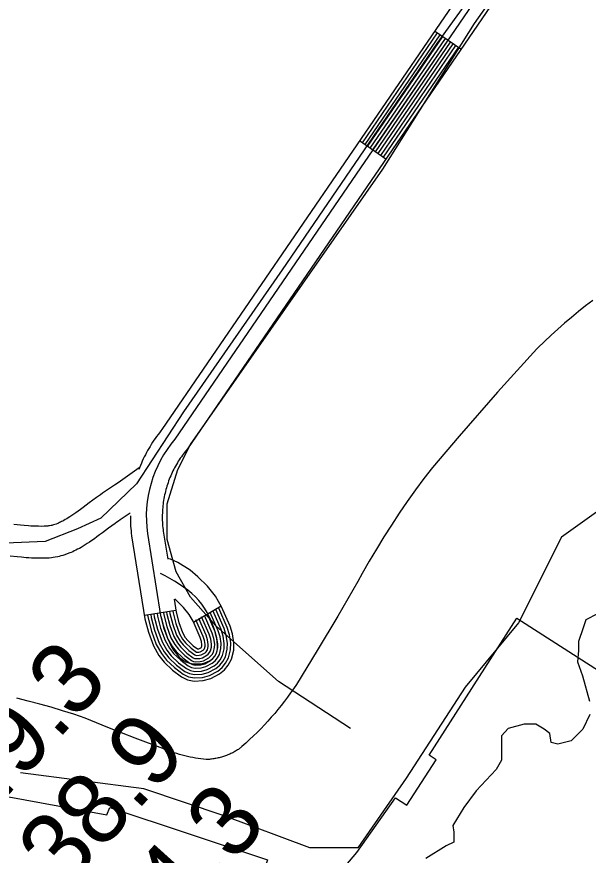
# Model space of a CAD drawing. Extents: x 3180038 to 3217926, y 922069 to 947485.
# Drawn here: x 3196358 to 3196895, y 936482 to 937270 of the extents above; entities that cross this region are included whole.
import ezdxf

# ---------------------------------------------------------------- set-up
doc = ezdxf.new("R2010")
doc.units = 0
for name, color, linetype in [('V-LEVE-TOET', 7, 'Continuous'), ('V-RIVR-EDGE', 7, 'Continuous'), ('V-RIVR-RANG', 7, 'Continuous'), ('V-ROAD-CNTR', 7, 'Continuous'), ('V-RRAP-FSHR', 7, 'Continuous'), ('V-RRAP-RVMT', 7, 'Continuous'), ('V-TOPO-SHOR', 7, 'Continuous')]:
    doc.layers.add(name, color=color, linetype=linetype)

msp = doc.modelspace()

# ---------------------------------------------------------------- linework, layer by layer
at = {"layer": 'V-LEVE-TOET'}
for points in [[(3196899.71, 937003.01), (3196892.92, 936997.85), (3196886.23, 936992.56), (3196879.63, 936987.17), (3196873.13, 936981.65), (3196866.73, 936976.03), (3196860.42, 936970.29), (3196854.21, 936964.45), (3196848.11, 936958.49), (3196847.05, 936957.43), (3196847.05, 936957.43), (3196810.13, 936916.8), (3196773.93, 936875.53), (3196749.01, 936846.25), (3196749.01, 936846.25), (3196740.9, 936835.69), (3196732.97, 936824.99), (3196725.23, 936814.15), (3196717.69, 936803.18), (3196710.33, 936792.07), (3196703.17, 936780.84), (3196696.21, 936769.49), (3196689.45, 936758.01), (3196682.88, 936746.43), (3196678.74, 936738.86), (3196678.74, 936738.86), (3196659.89, 936706.45), (3196640.63, 936674.28), (3196620.97, 936642.36), (3196620.97, 936642.36), (3196618.27, 936638.31), (3196615.49, 936634.32), (3196612.65, 936630.37), (3196609.74, 936626.47), (3196606.76, 936622.63), (3196603.72, 936618.83), (3196600.6, 936615.09), (3196597.43, 936611.41), (3196594.19, 936607.78), (3196590.88, 936604.21), (3196587.52, 936600.7), (3196584.09, 936597.24), (3196580.61, 936593.85), (3196577.06, 936590.52), (3196573.46, 936587.24), (3196569.8, 936584.04), (3196566.58, 936581.31), (3196566.58, 936581.31)], [(3196566.58, 936581.31), (3196565.7, 936580.74), (3196564.81, 936580.2), (3196563.91, 936579.67), (3196563.01, 936579.16), (3196562.09, 936578.66), (3196561.17, 936578.18), (3196560.23, 936577.72), (3196559.29, 936577.27), (3196558.34, 936576.84), (3196557.39, 936576.42), (3196556.42, 936576.02), (3196555.45, 936575.64), (3196554.47, 936575.28), (3196553.49, 936574.93), (3196552.5, 936574.6), (3196551.51, 936574.28), (3196550.51, 936573.99), (3196549.5, 936573.71), (3196548.49, 936573.45), (3196547.48, 936573.21), (3196546.46, 936572.98), (3196545.44, 936572.77), (3196544.42, 936572.58), (3196543.39, 936572.41), (3196542.35, 936572.26), (3196541.32, 936572.12), (3196540.29, 936572.01), (3196539.25, 936571.9), (3196538.21, 936571.82), (3196537.17, 936571.76), (3196536.16, 936571.72), (3196536.16, 936571.72), (3196533.63, 936572.01), (3196531.09, 936572.34), (3196528.57, 936572.72), (3196526.05, 936573.14), (3196523.54, 936573.61), (3196521.04, 936574.12), (3196518.54, 936574.67), (3196516.06, 936575.27), (3196513.59, 936575.91), (3196511.13, 936576.59), (3196508.68, 936577.32), (3196506.24, 936578.08), (3196503.82, 936578.89), (3196501.42, 936579.75), (3196499.03, 936580.64), (3196496.65, 936581.58), (3196495.57, 936582.02), (3196495.57, 936582.02), (3196469.58, 936591.75), (3196443.77, 936601.92), (3196422.53, 936610.68), (3196422.53, 936610.68), (3196411.94, 936614.25), (3196401.28, 936617.62), (3196390.56, 936620.82), (3196379.79, 936623.83), (3196368.97, 936626.65), (3196358.1, 936629.28)]]:
    msp.add_lwpolyline(points, dxfattribs=at)
at = {"layer": 'V-RIVR-EDGE'}
for points in [[(3196903.97, 936708.51), (3196893.07, 936702.83), (3196890.46, 936695.58), (3196886.28, 936682.62), (3196886.26, 936674.32), (3196885.19, 936663.44), (3196889.83, 936650.46), (3196896.51, 936626.59)], [(3196897, 936614.14), (3196890.22, 936600.15), (3196879.3, 936589.29), (3196866.85, 936586.21), (3196860.63, 936587.78), (3196859.09, 936596.08), (3196853.92, 936600.24), (3196846.15, 936604.93), (3196835.26, 936604.96), (3196820.21, 936600.84), (3196813.97, 936594.12), (3196813.94, 936582.19), (3196813.91, 936571.3), (3196808.7, 936562.49), (3196789.98, 936542.31), (3196778.54, 936526.78), (3196768.12, 936509.69), (3196769.14, 936503.47), (3196769.12, 936494.13), (3196761.85, 936490.52), (3196742.63, 936478.64)]]:
    msp.add_lwpolyline(points, dxfattribs=at)
at = {"layer": 'V-ROAD-CNTR'}
for p, q in [((3196775.61, 937239.06), (3196750.86, 937256)), ((3196705.01, 937135.91), (3196680.26, 937152.85)), ((3196524.38, 936700.86), (3196550.19, 936716.16)), ((3196507.82, 936711.66), (3196478.2, 936706.91))]:
    msp.add_line(p, q, dxfattribs=at)
for points in [[(3197155.55, 937795.06), (3197106.51, 937749.08), (3196506.64, 936872.63)], [(3196880.73, 937445.75), (3196494.67, 936881.69), (3196493.74, 936880.58), (3196492.33, 936878.8), (3196491, 936877.07), (3196489.65, 936875.28), (3196488.32, 936873.42), (3196487.08, 936871.62), (3196485.83, 936869.76), (3196484.6, 936867.84), (3196483.44, 936865.94), (3196482.29, 936864.01), (3196481.21, 936862.1), (3196480.13, 936860.15), (3196479.06, 936858.11), (3196478.06, 936856.1), (3196477.12, 936854.13), (3196476.18, 936852.1), (3196475.28, 936850.03), (3196474.41, 936847.96), (3196473.58, 936845.86), (3196472.97, 936844.26)], [(3196907.39, 937431.59), (3196518.62, 936863.57), (3196517, 936861.63), (3196515.96, 936860.32), (3196514.89, 936858.93), (3196513.85, 936857.55), (3196512.88, 936856.19), (3196511.88, 936854.74), (3196510.92, 936853.31), (3196510.02, 936851.9), (3196509.12, 936850.44), (3196508.25, 936848.96), (3196507.38, 936847.44), (3196506.55, 936845.93), (3196505.78, 936844.45), (3196505.02, 936842.93), (3196504.26, 936841.35), (3196503.54, 936839.79), (3196502.85, 936838.22), (3196502.2, 936836.66), (3196501.57, 936835.06), (3196500.95, 936833.44), (3196500.37, 936831.82), (3196499.84, 936830.23), (3196499.31, 936828.57), (3196498.82, 936826.94), (3196498.36, 936825.29), (3196497.92, 936823.61), (3196497.51, 936821.94), (3196497.14, 936820.29), (3196496.8, 936818.63), (3196496.48, 936816.9), (3196496.19, 936815.21), (3196495.93, 936813.54), (3196495.71, 936811.86), (3196495.5, 936810.1), (3196495.33, 936808.41), (3196495.2, 936806.74), (3196495.09, 936804.99), (3196495, 936803.25), (3196494.95, 936801.59), (3196494.94, 936799.86), (3196494.94, 936798.15), (3196494.99, 936796.42), (3196495.05, 936794.69), (3196495.16, 936793.01), (3196495.29, 936791.29), (3196495.45, 936789.57), (3196495.63, 936787.87), (3196495.83, 936786.36), (3196500.06, 936759.98)], [(3196753.33, 937254.31), (3196682.73, 937151.16)], [(3196755.81, 937252.62), (3196685.21, 937149.46)], [(3196758.28, 937250.92), (3196687.68, 937147.77)], [(3196760.76, 937249.23), (3196690.16, 937146.07)], [(3196763.24, 937247.53), (3196692.64, 937144.38)], [(3196765.71, 937245.84), (3196695.11, 937142.69)], [(3196768.19, 937244.14), (3196697.59, 937140.99)], [(3196770.66, 937242.45), (3196700.06, 937139.3)], [(3196773.14, 937240.75), (3196702.54, 937137.6)], [(3196473.2, 936845.85), (3196455.54, 936833.21), (3196453.55, 936831.82), (3196449.96, 936829.35), (3196444.43, 936825.65), (3196438.74, 936821.89), (3196436.77, 936820.57), (3196434.85, 936819.24), (3196433, 936817.92), (3196429.55, 936815.4), (3196426.36, 936813.02), (3196420.55, 936808.62), (3196418.07, 936806.76), (3196415.77, 936805.06), (3196413.65, 936803.53), (3196411.68, 936802.14), (3196409.86, 936800.9), (3196408.17, 936799.78), (3196406.61, 936798.79), (3196405.16, 936797.9), (3196403.81, 936797.11), (3196402.56, 936796.41), (3196401.4, 936795.79), (3196400.32, 936795.23), (3196399.32, 936794.75), (3196398.39, 936794.31), (3196397.53, 936793.93), (3196396.79, 936793.62), (3196395.23, 936793.01), (3196393.95, 936792.56), (3196392.84, 936792.21), (3196391.89, 936791.94), (3196391.05, 936791.73), (3196390.4, 936791.58), (3196389.04, 936791.31), (3196388.11, 936791.16), (3196387.49, 936791.08), (3196386.39, 936790.97), (3196385.25, 936790.91), (3196383.97, 936790.86), (3196381.15, 936790.82), (3196378.52, 936790.84), (3196376.02, 936790.9), (3196373.66, 936791), (3196371.41, 936791.13), (3196369.32, 936791.27), (3196365.26, 936791.6), (3196361.7, 936791.94), (3196355.29, 936792.63)], [(3196464.78, 936803.17), (3196461.04, 936800.67), (3196455.38, 936796.93), (3196453.69, 936795.8), (3196452.09, 936794.68), (3196450.53, 936793.58), (3196447.38, 936791.28), (3196444.4, 936789.05), (3196438.6, 936784.66), (3196435.98, 936782.69), (3196433.48, 936780.84), (3196431.08, 936779.11), (3196428.78, 936777.49), (3196426.59, 936775.99), (3196424.49, 936774.61), (3196422.49, 936773.33), (3196420.57, 936772.16), (3196418.74, 936771.09), (3196417, 936770.11), (3196415.33, 936769.22), (3196413.74, 936768.4), (3196412.23, 936767.67), (3196410.8, 936767), (3196409.43, 936766.39), (3196408.07, 936765.82), (3196405.66, 936764.88), (3196403.44, 936764.1), (3196401.45, 936763.47), (3196399.68, 936762.97), (3196398.12, 936762.57), (3196396.66, 936762.23), (3196394.29, 936761.77), (3196392.4, 936761.47), (3196390.89, 936761.27), (3196388.77, 936761.06), (3196386.67, 936760.94), (3196384.72, 936760.87), (3196381.27, 936760.82), (3196378.02, 936760.84), (3196374.99, 936760.92), (3196372.17, 936761.04), (3196369.56, 936761.19), (3196367.09, 936761.35), (3196362.61, 936761.72), (3196358.68, 936762.09), (3196352, 936762.81)], [(3196464.95, 936800.6), (3196464.94, 936799.93), (3196464.95, 936797.68), (3196465.01, 936795.47), (3196465.09, 936793.25), (3196465.22, 936790.97), (3196465.39, 936788.76), (3196465.6, 936786.56), (3196465.84, 936784.31), (3196466.14, 936782.04), (3196478.65, 936704.06), (3196481.88, 936691.45), (3196486.6, 936678.58), (3196491.65, 936669.58), (3196496.75, 936663.2), (3196504.48, 936655.79), (3196513.03, 936649.36), (3196518.65, 936646.71), (3196524.85, 936645.46), (3196533.36, 936645.84), (3196540.45, 936647.76), (3196548.79, 936652.19), (3196553.32, 936656.1), (3196556.91, 936660.5), (3196559.9, 936666.07), (3196562.07, 936674.5), (3196562.24, 936681.45), (3196560.93, 936689.73), (3196558.61, 936696.92), (3196550.72, 936715.26), (3196544.86, 936725.15), (3196537.3, 936734.57), (3196528.42, 936743.47), (3196521.09, 936749.72), (3196509.7, 936756.99), (3196502.52, 936759.91), (3196499.75, 936760.55)], [(3196480.98, 936784.2), (3196493.35, 936707.12)], [(3196506.07, 936722.4), (3196506.09, 936722.32)], [(3196506.09, 936722.32), (3196508.04, 936710.17), (3196510.55, 936700.35), (3196513.92, 936691.15), (3196516.59, 936686.39), (3196518.93, 936683.47), (3196523.93, 936678.68), (3196528.01, 936675.61), (3196528.72, 936675.65), (3196529.36, 936675.82), (3196531.76, 936677.1), (3196531.76, 936677.1), (3196531.79, 936677.14), (3196532.18, 936678.65), (3196532.2, 936679.47), (3196531.69, 936682.73), (3196530.51, 936686.35), (3196523.94, 936701.64), (3196520.15, 936708.03), (3196514.92, 936714.54), (3196508.04, 936721.45), (3196506.69, 936722.6)], [(3196481.16, 936707.39), (3196481.59, 936704.68), (3196484.75, 936692.34), (3196489.33, 936679.84), (3196494.14, 936671.27), (3196498.97, 936665.23), (3196506.42, 936658.08), (3196514.59, 936651.95), (3196519.6, 936649.58), (3196525.08, 936648.48), (3196532.89, 936648.82), (3196539.34, 936650.57), (3196547.08, 936654.69), (3196551.16, 936658.2), (3196554.4, 936662.17), (3196557.09, 936667.17), (3196559.08, 936674.91), (3196559.24, 936681.25), (3196558.01, 936689.03), (3196555.8, 936695.86), (3196548.04, 936713.9), (3196547.61, 936714.63)], [(3196484.12, 936707.86), (3196484.53, 936705.29), (3196487.62, 936693.23), (3196492.07, 936681.1), (3196496.64, 936672.95), (3196501.19, 936667.26), (3196508.37, 936660.37), (3196516.15, 936654.53), (3196520.55, 936652.45), (3196525.31, 936651.49), (3196532.43, 936651.81), (3196538.23, 936653.38), (3196545.38, 936657.18), (3196549, 936660.3), (3196551.9, 936663.85), (3196554.27, 936668.27), (3196556.09, 936675.33), (3196556.23, 936681.05), (3196555.08, 936688.33), (3196552.99, 936694.8), (3196545.36, 936712.54), (3196545.03, 936713.1)], [(3196487.08, 936708.34), (3196487.47, 936705.9), (3196490.49, 936694.12), (3196494.8, 936682.36), (3196499.14, 936674.63), (3196503.41, 936669.29), (3196510.32, 936662.66), (3196517.71, 936657.11), (3196521.5, 936655.32), (3196525.54, 936654.5), (3196531.97, 936654.79), (3196537.12, 936656.19), (3196543.67, 936659.67), (3196546.85, 936662.4), (3196549.39, 936665.52), (3196551.46, 936669.37), (3196553.1, 936675.75), (3196553.22, 936680.85), (3196552.15, 936687.63), (3196550.17, 936693.75), (3196542.68, 936711.17), (3196542.45, 936711.57)], [(3196490.04, 936708.81), (3196490.41, 936706.51), (3196493.36, 936695.01), (3196497.54, 936683.61), (3196501.63, 936676.31), (3196505.63, 936671.31), (3196512.26, 936664.95), (3196519.27, 936659.69), (3196522.45, 936658.18), (3196525.78, 936657.52), (3196531.5, 936657.77), (3196536.01, 936658.99), (3196541.97, 936662.16), (3196544.69, 936664.5), (3196546.89, 936667.2), (3196548.64, 936670.46), (3196550.11, 936676.16), (3196550.22, 936680.66), (3196549.23, 936686.93), (3196547.36, 936692.69), (3196540, 936709.81), (3196539.87, 936710.04)], [(3196493.01, 936709.29), (3196493.35, 936707.12), (3196496.23, 936695.9), (3196500.27, 936684.87), (3196504.13, 936677.99), (3196507.85, 936673.34), (3196514.21, 936667.24), (3196520.82, 936662.27), (3196523.4, 936661.05), (3196526.01, 936660.53), (3196531.04, 936660.75), (3196534.9, 936661.8), (3196540.27, 936664.65), (3196542.53, 936666.6), (3196544.38, 936668.87), (3196545.83, 936671.56), (3196547.12, 936676.58), (3196547.21, 936680.46), (3196546.3, 936686.23), (3196544.55, 936691.63), (3196537.32, 936708.45), (3196537.29, 936708.51)], [(3196495.97, 936709.76), (3196496.29, 936707.73), (3196499.1, 936696.79), (3196503, 936686.13), (3196506.62, 936679.68), (3196510.07, 936675.37), (3196516.16, 936669.53), (3196522.38, 936664.85), (3196524.35, 936663.92), (3196526.24, 936663.54), (3196530.57, 936663.73), (3196533.79, 936664.61), (3196538.56, 936667.14), (3196540.37, 936668.7), (3196541.87, 936670.54), (3196543.01, 936672.66), (3196544.13, 936676.99), (3196544.21, 936680.26), (3196543.37, 936685.53), (3196541.74, 936690.58), (3196534.64, 936707.08), (3196534.71, 936706.97)], [(3196498.93, 936710.24), (3196499.23, 936708.34), (3196501.96, 936697.68), (3196505.74, 936687.39), (3196509.12, 936681.36), (3196512.29, 936677.4), (3196518.1, 936671.82), (3196523.94, 936667.43), (3196525.3, 936666.79), (3196526.47, 936666.56), (3196530.11, 936666.72), (3196532.68, 936667.41), (3196536.86, 936669.64), (3196538.22, 936670.81), (3196539.37, 936672.22), (3196540.2, 936673.76), (3196541.14, 936677.41), (3196541.2, 936680.06), (3196540.45, 936684.83), (3196538.93, 936689.52), (3196531.96, 936705.72), (3196532.13, 936705.44)], [(3196501.89, 936710.71), (3196502.17, 936708.95), (3196504.83, 936698.57), (3196508.47, 936688.65), (3196511.62, 936683.04), (3196514.5, 936679.43), (3196520.05, 936674.11), (3196525.5, 936670.02), (3196526.25, 936669.66), (3196526.7, 936669.57), (3196529.64, 936669.7), (3196531.57, 936670.22), (3196535.15, 936672.13), (3196536.06, 936672.91), (3196536.86, 936673.89), (3196537.38, 936674.86), (3196538.14, 936677.82), (3196538.2, 936679.86), (3196537.52, 936684.13), (3196536.12, 936688.46), (3196529.28, 936704.36), (3196529.55, 936703.91)], [(3196504.85, 936711.18), (3196505.11, 936709.56), (3196507.7, 936699.46), (3196511.21, 936689.9), (3196514.11, 936684.72), (3196516.72, 936681.46), (3196521.99, 936676.4), (3196527.06, 936672.6), (3196527.2, 936672.53), (3196526.94, 936672.58), (3196529.18, 936672.68), (3196530.46, 936673.03), (3196533.45, 936674.62), (3196533.9, 936675.01), (3196534.36, 936675.57), (3196534.57, 936675.96), (3196535.15, 936678.24), (3196535.19, 936679.66), (3196534.59, 936683.43), (3196533.31, 936687.41), (3196526.6, 936702.99), (3196526.97, 936702.38)]]:
    msp.add_lwpolyline(points, dxfattribs=at)
msp.add_arc((3196593.2, 936799.58), 113.27, 139.83754, 187.80015, dxfattribs=at)
msp.add_spline([(3196493.35, 936707.12), (3196500.27, 936684.87), (3196520.82, 936662.27), (3196544.38, 936668.87), (3196544.55, 936691.63), (3196526.1, 936724.55), (3196493.14, 936746.67)], degree=3, dxfattribs=at)
at = {"layer": 'V-RRAP-FSHR'}
msp.add_lwpolyline([(3197685.46, 937248.7), (3197599.9, 937203.41), (3197539.5, 937158.11), (3197479.11, 937102.75), (3197428.78, 937052.42), (3197353.28, 937017.19), (3197287.85, 936966.86), (3197232.49, 936911.49), (3197187.2, 936886.33), (3197116.73, 936871.23), (3197056.34, 936841.03), (3196985.88, 936815.87), (3196905.35, 936805.8), (3196870.12, 936780.64), (3196829.85, 936700.11), (3196779.52, 936639.71), (3196724.16, 936554.15), (3196678.87, 936488.72), (3196633.57, 936488.72), (3196553.04, 936518.92), (3196477.55, 936544.09), (3196361.79, 936559.19)], dxfattribs=at)
at = {"layer": 'V-RRAP-RVMT'}
for points in [[(3196677.77, 936484.53), (3196714.03, 936535.75), (3196724.85, 936528.72), (3196752.5, 936571.59), (3196745.84, 936575.93), (3196828.21, 936704.58), (3196913.88, 936649.72), (3196910.37, 936644.25), (3196993.48, 936590.98), (3196991.07, 936587.15), (3197074.41, 936533.8), (3197072.86, 936531.44), (3197155.55, 936478.47), (3197152.03, 936472.97), (3197235.16, 936419.72), (3197233.05, 936416.4), (3197316.02, 936363.28), (3197313.3, 936359.09), (3197396.62, 936305.71), (3197393.41, 936300.67), (3197476.17, 936247.68), (3197473.51, 936243.53), (3197547.25, 936196.29)], [(3195908.84, 936399.84), (3196013.3, 936495.31), (3196017.73, 936490.75), (3196148.3, 936560.16), (3196304.32, 936549.69), (3196304.26, 936545.17), (3196442.92, 936519.66), (3196445.57, 936526.76), (3196593.88, 936477.55), (3196588.78, 936462.6), (3196653.71, 936455.83), (3196677.77, 936484.53)]]:
    msp.add_lwpolyline(points, dxfattribs=at)
at = {"layer": 'V-TOPO-SHOR'}
for points in [[(3196671.85, 936600.99), (3196604.3, 936644.91), (3196545.18, 936697.26), (3196521.54, 936724.29), (3196508.02, 936747.93), (3196499.58, 936778.33), (3196499.58, 936812.11), (3196509.71, 936844.2), (3196521.54, 936867.85), (3196702.26, 937126.26), (3196788.39, 937263.07), (3196889.73, 937406.63), (3196903.24, 937421.83), (3196906.62, 937425.21), (3196918.44, 937428.59), (3196935.33, 937423.52)], [(3196805.28, 937317.12), (3196752.93, 937244.49), (3196607.67, 937031.68), (3196514.78, 936898.25), (3196470.87, 936830.69), (3196437.09, 936798.6), (3196415.13, 936788.47), (3196384.73, 936776.65), (3196347.57, 936774.96), (3196318.86, 936780.02), (3196288.46, 936783.4), (3196247.92, 936786.78), (3196219.21, 936791.85), (3196183.74, 936783.4), (3196153.34, 936774.96), (3196138.14, 936768.2), (3196121.25, 936754.69)]]:
    msp.add_lwpolyline(points, dxfattribs=at)

# ---------------------------------------------------------------- texts
at = {"layer": 'V-RIVR-RANG'}
for s, p in [('49.3', (3196329.35, 936514.88)), ('38.9', (3196403.61, 936447.9)), ('24.3', (3196478.22, 936381.31))]:
    msp.add_text(s, height=67, rotation=47.95833, dxfattribs=at).set_placement(p)

doc.saveas('drawing.dxf')
